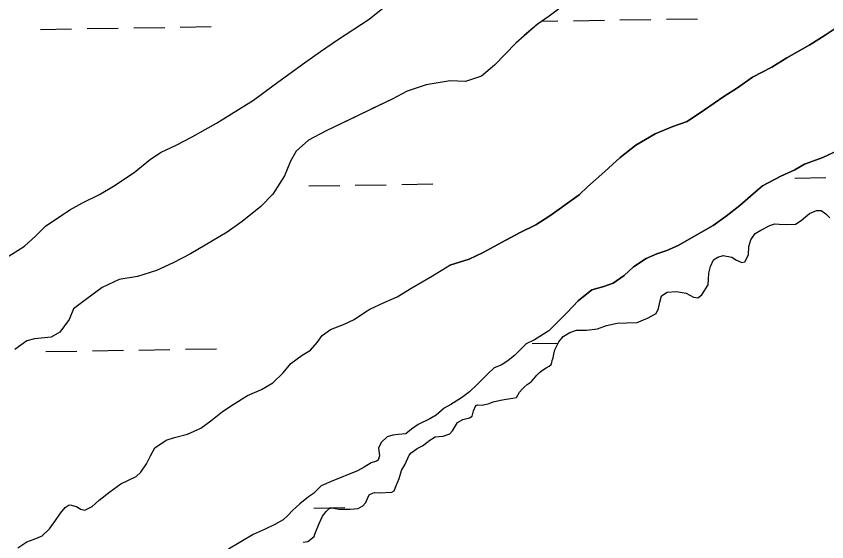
# Model space of a CAD drawing. Extents: x 3855477 to 3893699, y 299188 to 325115.
# Drawn here: x 3879368 to 3880205, y 307213 to 307756 of the extents above; entities that cross this region are included whole.
import ezdxf

# ---------------------------------------------------------------- set-up
doc = ezdxf.new("R2010")
doc.units = 0
for name, color, linetype in [('V-GRID-MAJR', 7, 'Continuous'), ('V-TOPO-SHOR', 7, 'Continuous'), ('V-WETL-SWMP', 7, 'Continuous')]:
    doc.layers.add(name, color=color, linetype=linetype)

msp = doc.modelspace()

# ---------------------------------------------------------------- linework, layer by layer
at = {"layer": 'V-GRID-MAJR'}
msp.add_spline([(3859685.54, 307646.85), (3864995.66, 307731.42), (3870305.76, 307816.78), (3875615.86, 307902.9), (3880925.94, 307989.8), (3886236.01, 308077.46), (3891546.07, 308165.91)], degree=3, dxfattribs=at)
at = {"layer": 'V-TOPO-SHOR'}
for points in [[(3879357.33, 307505.87), (3879377.06, 307518.17), (3879388.86, 307529.04), (3879398.53, 307538.88), (3879423.63, 307555.84), (3879436.95, 307562.98), (3879454.5, 307571.63), (3879468.9, 307580.34), (3879490.25, 307594.19), (3879506.85, 307608.13), (3879518.06, 307615.31), (3879533.48, 307622.42), (3879549.99, 307631.08), (3879563.32, 307638.76), (3879575.04, 307645.4), (3879613.44, 307668.97), (3879633.23, 307683.91), (3879649.79, 307695.74), (3879665.83, 307707.58), (3879682.39, 307719.41), (3879700.01, 307731.22), (3879732.57, 307752.79), (3879750.23, 307766.71)], [(3879936.46, 307769.15), (3879918.28, 307755.76), (3879906, 307747.02), (3879892.6, 307735.66), (3879884.02, 307727.9), (3879861.99, 307705.09), (3879848.6, 307693.73), (3879832.15, 307688.22), (3879816.34, 307689.04), (3879791.47, 307684.74), (3879771.84, 307678.24), (3879756.4, 307670.08), (3879736.18, 307660.42), (3879719.15, 307652.29), (3879688.3, 307637.55), (3879670.19, 307627.86), (3879657.32, 307616.49), (3879651.33, 307606.04), (3879645.26, 307590.86), (3879633.31, 307572.09), (3879620.95, 307559.13), (3879601.68, 307543.65), (3879586.19, 307532.85), (3879548.34, 307510.33), (3879530.24, 307501.16), (3879513.21, 307493.04), (3879493.59, 307487.06), (3879474.54, 307483.71), (3879456.99, 307475.59), (3879439.88, 307462.71), (3879427.58, 307453.44), (3879423.16, 307442.45), (3879413.43, 307429.43), (3879404.37, 307424.32), (3879387.46, 307422.52), (3879379.52, 307420.55), (3879366.92, 307411.75)], [(3880221.94, 307748.49), (3880203.08, 307736.05), (3880187.46, 307726.22), (3880163.8, 307712.8), (3880148.18, 307702.97), (3880128.3, 307692.68), (3880112.66, 307681.78), (3880098.66, 307672.99), (3880078.71, 307658.97), (3880060.93, 307647.05), (3880045.93, 307642), (3880027.69, 307634.34), (3880007.78, 307622.45), (3879991.58, 307609.97), (3879975.87, 307595.35), (3879958.02, 307579.7), (3879949.35, 307571.34), (3879919.15, 307549.52), (3879904.6, 307540.2), (3879888.49, 307532.51), (3879869.14, 307522.21), (3879850.32, 307511.9), (3879835.82, 307504.71), (3879815.84, 307498.8)], [(3879918.06, 307430.82), (3879937.04, 307449.65), (3879948.44, 307461.68), (3879962.49, 307473.14), (3879974.79, 307476.65), (3879984.44, 307480.2), (3879995.76, 307487.98), (3880005.5, 307496.85), (3880018.44, 307505.67), (3880029.7, 307510.26), (3880039.88, 307513.8), (3880051.69, 307518.91), (3880062.99, 307525.63), (3880087.73, 307539.55), (3880101.22, 307549.43), (3880115.26, 307560.35), (3880128.79, 307572.35), (3880138.52, 307580.7), (3880157.33, 307590.47), (3880171.82, 307597.13), (3880182.04, 307602.8), (3880200.8, 307609.92), (3880227.11, 307622.22)], [(3879884.61, 307362.15), (3879887.8, 307367.51), (3879890.56, 307370.55), (3879892.73, 307372.84), (3879895.87, 307375.29), (3879899.79, 307378.13), (3879902.35, 307380.98), (3879905.71, 307384.98), (3879908.47, 307387.83), (3879911.61, 307390.29), (3879915.33, 307392.54), (3879918.45, 307394.23), (3879920.42, 307396.12), (3879921.23, 307398.24), (3879921.66, 307400.36), (3879922.67, 307403.05), (3879923.32, 307406.9), (3879924.37, 307411.14), (3879925.98, 307414.79), (3879928.39, 307419.58), (3879932.93, 307424.91), (3879939.77, 307429.04), (3879946.59, 307431.43), (3879956.84, 307431.63), (3879968.47, 307432.97), (3879977.62, 307436.29), (3879988.49, 307438.8), (3879998.37, 307439.2), (3880009.2, 307439.58), (3880019.92, 307444.03), (3880028.9, 307448.7), (3880031.32, 307454.07), (3880032.6, 307460.63), (3880034.46, 307467.17), (3880040.33, 307470.93), (3880049.43, 307471.54), (3880059.64, 307469.62), (3880067.31, 307465.61), (3880071.94, 307464.94), (3880075.86, 307468.16), (3880082.43, 307478.49), (3880082.92, 307484.28), (3880083.22, 307490.27), (3880084.9, 307497.2), (3880088.12, 307504.3), (3880092.42, 307506.93), (3880098.06, 307508.76), (3880106.92, 307506.86), (3880111.9, 307503.87), (3880117.27, 307501.45), (3880120.18, 307501.98), (3880123.99, 307509.45), (3880124.34, 307517.96), (3880126.39, 307524.69), (3880130.96, 307531.37), (3880137.02, 307534.94), (3880146.01, 307539.8), (3880151.45, 307541.45), (3880155.89, 307541.17), (3880163.04, 307540.66), (3880172.52, 307541.07), (3880178.39, 307544.63), (3880182.91, 307548.42), (3880187.23, 307552.02), (3880194.24, 307554.98), (3880199.27, 307555.09), (3880203.85, 307551.72), (3880208.03, 307547.58)], [(3879369.96, 307206.68), (3879379.56, 307213.01), (3879386.98, 307215.76), (3879395.21, 307219.07), (3879402.89, 307226.49), (3879408.92, 307235.01), (3879414.13, 307242.42), (3879419.07, 307248.47), (3879423.18, 307251.22), (3879425.65, 307250.95), (3879431.42, 307249.04), (3879434.72, 307246.57), (3879439.11, 307245.75), (3879446.8, 307249.6), (3879453.93, 307255.93), (3879464.9, 307264.73), (3879476.43, 307272.98), (3879492.07, 307280.41), (3879497.01, 307284.81), (3879503.04, 307293.6), (3879506.87, 307301.84), (3879511.53, 307310.09), (3879523.06, 307318.06), (3879531.84, 307320.54), (3879545.29, 307324.13), (3879559.01, 307330.19), (3879569.44, 307337.89), (3879581.24, 307347.51), (3879592.49, 307354.94), (3879607.03, 307364.02), (3879621.57, 307370.35), (3879633.1, 307377.23), (3879643.8, 307387.4), (3879651.75, 307397.02), (3879663.55, 307405.82), (3879672.05, 307411.04), (3879679.18, 307418.74), (3879684.12, 307425.89), (3879692.62, 307432.21), (3879706.07, 307437.45), (3879717.32, 307442.67), (3879728.85, 307450.38), (3879733.24, 307453.4), (3879748.06, 307460.01), (3879761.51, 307466.07), (3879776.87, 307475.42), (3879798, 307487.8), (3879815.84, 307498.8)], [(3879918.06, 307430.82), (3879903.25, 307421.47), (3879894.74, 307417.34), (3879890.08, 307412.94), (3879882.67, 307405.52), (3879876.09, 307400.29), (3879869.5, 307395.89), (3879861.54, 307392.59), (3879855.23, 307386.54), (3879850.57, 307381.87), (3879843.99, 307375.27), (3879836.31, 307367.85), (3879827.8, 307361.8), (3879817.1, 307354.92), (3879810.24, 307351.07), (3879801.74, 307343.92), (3879795.15, 307340.07), (3879783.08, 307334.29), (3879776.22, 307329.34), (3879770.46, 307324.39), (3879762.77, 307323.83), (3879757, 307323), (3879751.24, 307321.35), (3879745.2, 307315.57), (3879742.47, 307309.53), (3879743.3, 307301.84), (3879741.93, 307297.45), (3879740.28, 307296.35), (3879734.79, 307294.42), (3879727.66, 307290.01), (3879720.52, 307286.16), (3879693.35, 307275.15), (3879683.2, 307270.74), (3879675.24, 307263.04), (3879670.03, 307259.47), (3879660.98, 307252.04), (3879653.57, 307245.45), (3879648.63, 307240.22), (3879643.97, 307235.55), (3879635.46, 307230.87), (3879625.31, 307226.19), (3879612.96, 307220.69), (3879587.44, 307205.28)], [(3879676.66, 307220.76), (3879681.04, 307231.75), (3879684.61, 307239.44), (3879688.45, 307244.39), (3879691.46, 307247.41), (3879694.48, 307247.96), (3879701.35, 307246.87), (3879713.16, 307246.61), (3879721.39, 307247.44), (3879726.06, 307250.2), (3879729.07, 307253.49), (3879731.81, 307259.54), (3879733.18, 307261.74), (3879738.12, 307263.94), (3879743.34, 307263.4), (3879755.97, 307264.23), (3879758.44, 307265.61), (3879760.08, 307270.01), (3879763.64, 307278.25), (3879766.11, 307286.49), (3879769.94, 307293.08), (3879773.78, 307302.42), (3879775.97, 307304.9), (3879782.28, 307309.3), (3879787.77, 307312.05), (3879793.53, 307316.73), (3879794.08, 307317.27), (3879800.94, 307321.4), (3879808.9, 307321.96), (3879816.04, 307324.44), (3879818.78, 307327.74), (3879823.71, 307336.25), (3879829.48, 307339.28), (3879836.34, 307340.94), (3879838.81, 307342.59), (3879840.18, 307348.36), (3879842.64, 307353.85), (3879844.84, 307354.4), (3879849.23, 307354.13), (3879856.37, 307355.79), (3879860.76, 307357.71), (3879868.17, 307359.1), (3879873.94, 307360.2), (3879881.07, 307361.31), (3879884.61, 307362.15)], [(3879664.59, 307212.51), (3879669.26, 307213.34), (3879675.84, 307218.56), (3879676.66, 307220.76)]]:
    msp.add_lwpolyline(points, dxfattribs=at)
at = {"layer": 'V-WETL-SWMP'}
for p, q in [((3879732.57, 307752.79), (3879750.23, 307766.71)), ((3879700.01, 307731.22), (3879732.57, 307752.79)), ((3879918.29, 307755.76), (3879906, 307747.02)), ((3879910.96, 307750.55), (3879927.51, 307750.82)), ((3879943.5, 307751.08), (3879975.5, 307751.6)), ((3879991.5, 307751.86), (3880023.49, 307752.38)), ((3880039.49, 307752.64), (3880071.49, 307753.16)), ((3880203.08, 307736.05), (3880221.94, 307748.49)), ((3879393.67, 307742.12), (3879425.66, 307742.64)), ((3879441.66, 307742.9), (3879473.66, 307743.42)), ((3879489.66, 307743.69), (3879521.65, 307744.21)), ((3879537.65, 307744.47), (3879569.65, 307744.99)), ((3879906, 307747.02), (3879892.61, 307735.65)), ((3879892.61, 307735.65), (3879884.03, 307727.9)), ((3880187.47, 307726.22), (3880203.08, 307736.05)), ((3879682.39, 307719.41), (3879700.01, 307731.22)), ((3879884.03, 307727.9), (3879861.99, 307705.09)), ((3880163.8, 307712.8), (3880187.47, 307726.22)), ((3879665.83, 307707.58), (3879682.39, 307719.41)), ((3879649.79, 307695.74), (3879665.83, 307707.58)), ((3880148.18, 307702.97), (3880163.8, 307712.8)), ((3879861.99, 307705.09), (3879848.6, 307693.73)), ((3880128.3, 307692.68), (3880148.18, 307702.97)), ((3879633.23, 307683.91), (3879649.79, 307695.74)), ((3879848.6, 307693.73), (3879832.15, 307688.22)), ((3880112.66, 307681.78), (3880128.3, 307692.68)), ((3879613.44, 307668.97), (3879633.23, 307683.91)), ((3879791.47, 307684.74), (3879771.84, 307678.24)), ((3879816.34, 307689.04), (3879791.47, 307684.74)), ((3879832.15, 307688.22), (3879816.34, 307689.04)), ((3880098.66, 307672.99), (3880112.66, 307681.78)), ((3879771.84, 307678.24), (3879756.4, 307670.08)), ((3879575.04, 307645.4), (3879613.44, 307668.97)), ((3879756.4, 307670.08), (3879688.3, 307637.55)), ((3880078.71, 307658.97), (3880098.66, 307672.99)), ((3880060.93, 307647.05), (3880078.71, 307658.97)), ((3879563.32, 307638.76), (3879575.04, 307645.4)), ((3880027.69, 307634.34), (3880045.93, 307642)), ((3880045.93, 307642), (3880060.93, 307647.05)), ((3879549.99, 307631.08), (3879563.32, 307638.76)), ((3879688.3, 307637.55), (3879670.19, 307627.86)), ((3880007.78, 307622.45), (3880027.69, 307634.34)), ((3879533.48, 307622.42), (3879549.99, 307631.08)), ((3879670.19, 307627.86), (3879657.32, 307616.49)), ((3879506.85, 307608.13), (3879518.06, 307615.31)), ((3879518.06, 307615.31), (3879533.48, 307622.42)), ((3879657.32, 307616.49), (3879651.33, 307606.05)), ((3879991.58, 307609.97), (3880007.78, 307622.45)), ((3880227.11, 307622.22), (3880200.8, 307609.92)), ((3879490.25, 307594.19), (3879506.85, 307608.13)), ((3879975.88, 307595.35), (3879991.58, 307609.97)), ((3880200.8, 307609.92), (3880182.04, 307602.8)), ((3879651.33, 307606.05), (3879645.26, 307590.86)), ((3880182.04, 307602.8), (3880171.82, 307597.13)), ((3879468.9, 307580.33), (3879490.25, 307594.19)), ((3879645.26, 307590.86), (3879633.31, 307572.09)), ((3879958.02, 307579.7), (3879975.88, 307595.35)), ((3880157.33, 307590.47), (3880138.52, 307580.7)), ((3880171.82, 307597.13), (3880157.33, 307590.47)), ((3879718.24, 307581.21), (3879750.24, 307581.73)), ((3879766.23, 307582), (3879798.23, 307582.52)), ((3880172.09, 307588.61), (3880204.08, 307589.13)), ((3879454.5, 307571.63), (3879468.9, 307580.33)), ((3879670.25, 307580.43), (3879702.24, 307580.95)), ((3879949.35, 307571.34), (3879958.02, 307579.7)), ((3880138.52, 307580.7), (3880128.79, 307572.35)), ((3879436.94, 307562.98), (3879454.5, 307571.63)), ((3879633.31, 307572.09), (3879620.95, 307559.13)), ((3879919.15, 307549.52), (3879949.35, 307571.34)), ((3880128.79, 307572.35), (3880115.26, 307560.35)), ((3879423.63, 307555.83), (3879436.94, 307562.98)), ((3879620.95, 307559.13), (3879601.68, 307543.65)), ((3880115.26, 307560.35), (3880101.22, 307549.43)), ((3879398.53, 307538.88), (3879423.63, 307555.83)), ((3879904.6, 307540.2), (3879919.15, 307549.52)), ((3880101.22, 307549.43), (3880087.73, 307539.56)), ((3880178.39, 307544.63), (3880182.91, 307548.42)), ((3880182.91, 307548.42), (3880187.23, 307552.02)), ((3880187.23, 307552.02), (3880194.24, 307554.98)), ((3880194.24, 307554.98), (3880199.27, 307555.09)), ((3880199.27, 307555.09), (3880203.85, 307551.72)), ((3880203.85, 307551.72), (3880208.03, 307547.58)), ((3879601.68, 307543.65), (3879586.19, 307532.85)), ((3879888.49, 307532.51), (3879904.6, 307540.2)), ((3880087.73, 307539.56), (3880062.99, 307525.63)), ((3880137.02, 307534.94), (3880146.01, 307539.8)), ((3880146.01, 307539.8), (3880151.45, 307541.45)), ((3880151.45, 307541.45), (3880155.89, 307541.17)), ((3880155.89, 307541.17), (3880163.04, 307540.66)), ((3880163.04, 307540.66), (3880172.52, 307541.07)), ((3880172.52, 307541.07), (3880178.39, 307544.63)), ((3879388.86, 307529.04), (3879398.53, 307538.88)), ((3879586.19, 307532.85), (3879548.34, 307510.33)), ((3879869.14, 307522.21), (3879888.49, 307532.51)), ((3880126.39, 307524.69), (3880130.96, 307531.37)), ((3880130.96, 307531.37), (3880137.02, 307534.94)), ((3879377.06, 307518.17), (3879388.86, 307529.04)), ((3880062.99, 307525.63), (3880051.69, 307518.91)), ((3880124.34, 307517.96), (3880126.39, 307524.69)), ((3879357.32, 307505.87), (3879377.06, 307518.17)), ((3879850.32, 307511.9), (3879869.14, 307522.21)), ((3880051.69, 307518.91), (3880039.88, 307513.8)), ((3880123.99, 307509.45), (3880124.34, 307517.96)), ((3879548.34, 307510.33), (3879530.24, 307501.16)), ((3879835.82, 307504.71), (3879850.32, 307511.9)), ((3880029.7, 307510.26), (3880018.44, 307505.67)), ((3880039.88, 307513.8), (3880029.7, 307510.26)), ((3880088.12, 307504.3), (3880092.42, 307506.93)), ((3880092.42, 307506.93), (3880098.06, 307508.76)), ((3880098.06, 307508.76), (3880106.92, 307506.86)), ((3880106.92, 307506.86), (3880111.9, 307503.87)), ((3880120.18, 307501.98), (3880123.99, 307509.45)), ((3879530.24, 307501.16), (3879513.21, 307493.03)), ((3879798, 307487.8), (3879815.84, 307498.8)), ((3879815.84, 307498.8), (3879835.82, 307504.71)), ((3880018.44, 307505.67), (3880005.5, 307496.85)), ((3880084.9, 307497.2), (3880088.12, 307504.3)), ((3880111.9, 307503.87), (3880117.27, 307501.45)), ((3880117.27, 307501.45), (3880120.18, 307501.98)), ((3879513.21, 307493.03), (3879493.59, 307487.06)), ((3880005.5, 307496.85), (3879995.76, 307487.98)), ((3880082.92, 307484.28), (3880083.22, 307490.27)), ((3880083.22, 307490.27), (3880084.9, 307497.2)), ((3879474.54, 307483.71), (3879456.99, 307475.59)), ((3879493.59, 307487.06), (3879474.54, 307483.71)), ((3879776.87, 307475.42), (3879798, 307487.8)), ((3879995.76, 307487.98), (3879984.44, 307480.2)), ((3880082.43, 307478.49), (3880082.92, 307484.28)), ((3879456.99, 307475.59), (3879439.88, 307462.71)), ((3879761.51, 307466.07), (3879776.87, 307475.42)), ((3879962.49, 307473.14), (3879948.44, 307461.68)), ((3879974.79, 307476.65), (3879962.49, 307473.14)), ((3879984.44, 307480.2), (3879974.79, 307476.65)), ((3880075.86, 307468.16), (3880082.43, 307478.49)), ((3879748.06, 307460.01), (3879761.51, 307466.07)), ((3880032.6, 307460.63), (3880034.46, 307467.17)), ((3880034.46, 307467.17), (3880040.33, 307470.93)), ((3880040.33, 307470.93), (3880049.43, 307471.54)), ((3880049.43, 307471.54), (3880059.64, 307469.61)), ((3880059.64, 307469.61), (3880067.31, 307465.61)), ((3880067.31, 307465.61), (3880071.94, 307464.94)), ((3880071.94, 307464.94), (3880075.86, 307468.16)), ((3879439.88, 307462.71), (3879427.58, 307453.44)), ((3879733.24, 307453.4), (3879748.06, 307460.01)), ((3879948.44, 307461.68), (3879937.04, 307449.64)), ((3880031.32, 307454.07), (3880032.6, 307460.63)), ((3879427.58, 307453.44), (3879423.16, 307442.44)), ((3879717.33, 307442.67), (3879728.85, 307450.38)), ((3879728.85, 307450.38), (3879733.24, 307453.4)), ((3879937.04, 307449.64), (3879918.07, 307430.82)), ((3880019.92, 307444.03), (3880028.9, 307448.7)), ((3880028.9, 307448.7), (3880031.32, 307454.07)), ((3879423.16, 307442.44), (3879413.43, 307429.43)), ((3879706.07, 307437.44), (3879717.33, 307442.67)), ((3879988.49, 307438.8), (3879998.37, 307439.2)), ((3879998.37, 307439.2), (3880009.2, 307439.58)), ((3880009.2, 307439.58), (3880019.92, 307444.03)), ((3879684.12, 307425.89), (3879692.62, 307432.21)), ((3879692.62, 307432.21), (3879706.07, 307437.44)), ((3879918.07, 307430.82), (3879903.25, 307421.47)), ((3879939.77, 307429.04), (3879946.59, 307431.43)), ((3879946.59, 307431.43), (3879956.84, 307431.63)), ((3879956.84, 307431.63), (3879968.47, 307432.97)), ((3879968.47, 307432.97), (3879977.62, 307436.28)), ((3879977.62, 307436.28), (3879988.49, 307438.8)), ((3879387.46, 307422.52), (3879379.52, 307420.55)), ((3879404.37, 307424.32), (3879387.46, 307422.52)), ((3879413.43, 307429.43), (3879404.37, 307424.32)), ((3879679.18, 307418.74), (3879684.12, 307425.89)), ((3879928.39, 307419.57), (3879932.93, 307424.91)), ((3879932.93, 307424.91), (3879939.77, 307429.04)), ((3879379.52, 307420.55), (3879366.92, 307411.74)), ((3879672.05, 307411.04), (3879679.18, 307418.74)), ((3879894.74, 307417.34), (3879890.08, 307412.94)), ((3879903.25, 307421.47), (3879894.74, 307417.34)), ((3879900.93, 307417.67), (3879927.65, 307418.1)), ((3879924.37, 307411.14), (3879925.98, 307414.78)), ((3879925.98, 307414.78), (3879928.39, 307419.57)), ((3879399.09, 307409.49), (3879431.08, 307410.01)), ((3879447.08, 307410.27), (3879479.08, 307410.79)), ((3879495.07, 307411.05), (3879527.07, 307411.58)), ((3879543.07, 307411.84), (3879575.06, 307412.36)), ((3879651.75, 307397.02), (3879663.55, 307405.82)), ((3879663.55, 307405.82), (3879672.05, 307411.04)), ((3879882.67, 307405.52), (3879876.09, 307400.29)), ((3879890.08, 307412.94), (3879882.67, 307405.52)), ((3879922.67, 307403.05), (3879923.32, 307406.9)), ((3879923.32, 307406.9), (3879924.37, 307411.14)), ((3879643.8, 307387.4), (3879651.75, 307397.02)), ((3879876.09, 307400.29), (3879869.5, 307395.89)), ((3879920.42, 307396.12), (3879921.23, 307398.24)), ((3879921.23, 307398.24), (3879921.66, 307400.36)), ((3879921.66, 307400.36), (3879922.67, 307403.05)), ((3879861.54, 307392.59), (3879855.23, 307386.54)), ((3879869.5, 307395.89), (3879861.54, 307392.59)), ((3879908.47, 307387.83), (3879911.61, 307390.29)), ((3879911.61, 307390.29), (3879915.33, 307392.54)), ((3879915.33, 307392.54), (3879918.45, 307394.23)), ((3879918.45, 307394.23), (3879920.42, 307396.12)), ((3879633.1, 307377.23), (3879643.8, 307387.4)), ((3879855.23, 307386.54), (3879843.99, 307375.27)), ((3879899.79, 307378.12), (3879902.35, 307380.98)), ((3879902.35, 307380.98), (3879905.71, 307384.98)), ((3879905.71, 307384.98), (3879908.47, 307387.83)), ((3879621.58, 307370.35), (3879633.1, 307377.23)), ((3879843.99, 307375.27), (3879836.31, 307367.85)), ((3879890.56, 307370.55), (3879892.73, 307372.84)), ((3879892.73, 307372.84), (3879895.87, 307375.29)), ((3879895.87, 307375.29), (3879899.79, 307378.12)), ((3879592.49, 307354.94), (3879607.03, 307364.02)), ((3879607.03, 307364.02), (3879621.58, 307370.35)), ((3879836.31, 307367.85), (3879827.8, 307361.8)), ((3879884.61, 307362.15), (3879887.8, 307367.51)), ((3879887.8, 307367.51), (3879890.56, 307370.55)), ((3879827.8, 307361.8), (3879817.1, 307354.92)), ((3879849.23, 307354.13), (3879856.37, 307355.79)), ((3879856.37, 307355.79), (3879860.76, 307357.71)), ((3879860.76, 307357.71), (3879868.17, 307359.1)), ((3879868.17, 307359.1), (3879873.94, 307360.2)), ((3879873.94, 307360.2), (3879881.08, 307361.31)), ((3879881.08, 307361.31), (3879884.61, 307362.15)), ((3879569.44, 307337.89), (3879581.24, 307347.51)), ((3879581.24, 307347.51), (3879592.49, 307354.94)), ((3879810.24, 307351.07), (3879801.74, 307343.92)), ((3879817.1, 307354.92), (3879810.24, 307351.07)), ((3879838.81, 307342.59), (3879840.18, 307348.35)), ((3879840.18, 307348.35), (3879842.64, 307353.85)), ((3879842.64, 307353.85), (3879844.84, 307354.4)), ((3879844.84, 307354.4), (3879849.23, 307354.13)), ((3879795.15, 307340.07), (3879783.08, 307334.29)), ((3879801.74, 307343.92), (3879795.15, 307340.07)), ((3879823.71, 307336.25), (3879829.48, 307339.28)), ((3879829.48, 307339.28), (3879836.34, 307340.94)), ((3879836.34, 307340.94), (3879838.81, 307342.59)), ((3879545.29, 307324.13), (3879559.01, 307330.19)), ((3879559.01, 307330.19), (3879569.44, 307337.89)), ((3879783.08, 307334.29), (3879776.22, 307329.34)), ((3879818.78, 307327.74), (3879823.71, 307336.25)), ((3879531.84, 307320.54), (3879545.29, 307324.13)), ((3879757, 307323), (3879751.24, 307321.34)), ((3879762.77, 307323.83), (3879757, 307323)), ((3879770.46, 307324.39), (3879762.77, 307323.83)), ((3879776.22, 307329.34), (3879770.46, 307324.39)), ((3879800.94, 307321.4), (3879808.9, 307321.96)), ((3879808.9, 307321.96), (3879816.04, 307324.44)), ((3879816.04, 307324.44), (3879818.78, 307327.74)), ((3879511.53, 307310.09), (3879523.06, 307318.06)), ((3879523.06, 307318.06), (3879531.84, 307320.54)), ((3879745.2, 307315.57), (3879742.47, 307309.53)), ((3879751.24, 307321.34), (3879745.2, 307315.57)), ((3879787.77, 307312.05), (3879793.53, 307316.72)), ((3879793.53, 307316.72), (3879794.08, 307317.27)), ((3879794.08, 307317.27), (3879800.94, 307321.4)), ((3879506.87, 307301.84), (3879511.53, 307310.09)), ((3879742.47, 307309.53), (3879743.3, 307301.84)), ((3879775.97, 307304.9), (3879782.28, 307309.3)), ((3879782.28, 307309.3), (3879787.77, 307312.05)), ((3879503.04, 307293.6), (3879506.87, 307301.84)), ((3879741.93, 307297.44), (3879740.28, 307296.34)), ((3879743.3, 307301.84), (3879741.93, 307297.44)), ((3879769.94, 307293.08), (3879773.78, 307302.42)), ((3879773.78, 307302.42), (3879775.97, 307304.9)), ((3879497.01, 307284.81), (3879503.04, 307293.6)), ((3879727.66, 307290.01), (3879720.52, 307286.16)), ((3879734.79, 307294.41), (3879727.66, 307290.01)), ((3879740.28, 307296.34), (3879734.79, 307294.41)), ((3879766.11, 307286.49), (3879769.94, 307293.08)), ((3879476.43, 307272.98), (3879492.07, 307280.41)), ((3879492.07, 307280.41), (3879497.01, 307284.81)), ((3879720.52, 307286.16), (3879693.35, 307275.15)), ((3879763.64, 307278.25), (3879766.11, 307286.49)), ((3879464.9, 307264.73), (3879476.43, 307272.98)), ((3879693.35, 307275.15), (3879683.2, 307270.74)), ((3879760.08, 307270), (3879763.64, 307278.25)), ((3879453.93, 307255.93), (3879464.9, 307264.73)), ((3879683.2, 307270.74), (3879675.24, 307263.04)), ((3879733.18, 307261.74), (3879738.12, 307263.94)), ((3879738.12, 307263.94), (3879743.34, 307263.4)), ((3879743.34, 307263.4), (3879755.97, 307264.23)), ((3879755.97, 307264.23), (3879758.44, 307265.61)), ((3879758.44, 307265.61), (3879760.08, 307270)), ((3879446.8, 307249.6), (3879453.93, 307255.93)), ((3879670.03, 307259.47), (3879660.98, 307252.04)), ((3879675.24, 307263.04), (3879670.03, 307259.47)), ((3879729.07, 307253.49), (3879731.81, 307259.54)), ((3879731.81, 307259.54), (3879733.18, 307261.74)), ((3879414.13, 307242.43), (3879419.07, 307248.47)), ((3879419.07, 307248.47), (3879423.18, 307251.22)), ((3879423.18, 307251.22), (3879425.65, 307250.95)), ((3879425.65, 307250.95), (3879431.42, 307249.04)), ((3879431.42, 307249.04), (3879434.72, 307246.57)), ((3879434.72, 307246.57), (3879439.11, 307245.75)), ((3879439.11, 307245.75), (3879446.8, 307249.6)), ((3879660.98, 307252.04), (3879653.57, 307245.44)), ((3879675.67, 307247.8), (3879707.66, 307248.32)), ((3879688.45, 307244.39), (3879691.46, 307247.41)), ((3879691.46, 307247.41), (3879694.48, 307247.96)), ((3879694.48, 307247.96), (3879701.35, 307246.87)), ((3879701.35, 307246.87), (3879713.16, 307246.61)), ((3879713.16, 307246.61), (3879721.39, 307247.44)), ((3879721.39, 307247.44), (3879726.06, 307250.2)), ((3879726.06, 307250.2), (3879729.07, 307253.49)), ((3879408.92, 307235.01), (3879414.13, 307242.43)), ((3879648.63, 307240.22), (3879643.97, 307235.55)), ((3879653.57, 307245.44), (3879648.63, 307240.22)), ((3879681.05, 307231.75), (3879684.61, 307239.44)), ((3879684.61, 307239.44), (3879688.45, 307244.39)), ((3879402.89, 307226.49), (3879408.92, 307235.01)), ((3879635.46, 307230.87), (3879625.31, 307226.19)), ((3879643.97, 307235.55), (3879635.46, 307230.87)), ((3879676.66, 307220.76), (3879681.05, 307231.75)), ((3879395.21, 307219.06), (3879402.89, 307226.49)), ((3879625.31, 307226.19), (3879612.96, 307220.69)), ((3879379.56, 307213.01), (3879386.98, 307215.76)), ((3879386.98, 307215.76), (3879395.21, 307219.06)), ((3879612.96, 307220.69), (3879587.44, 307205.28)), ((3879664.59, 307212.51), (3879669.26, 307213.34)), ((3879669.26, 307213.34), (3879675.84, 307218.56)), ((3879675.84, 307218.56), (3879676.66, 307220.76))]:
    msp.add_line(p, q, dxfattribs=at)

doc.saveas('drawing.dxf')
